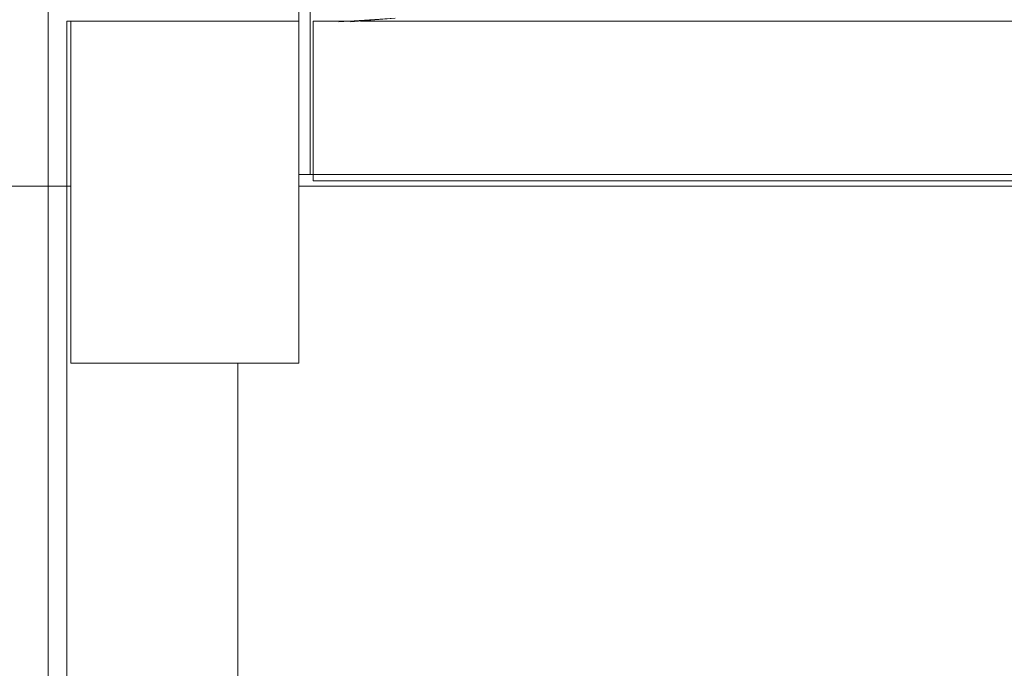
# Model space of a CAD drawing. Header units: millimetres. Extents: x 2 to 902, y -447 to 199.
# Tile 831 of 1056: x 28.58 to 30.31, y 180.08 to 181.22. Entities that reach past the tile are written whole.
import ezdxf

# ---------------------------------------------------------------- set-up
doc = ezdxf.new("R2010")
doc.units = ezdxf.units.MM
doc.header["$MEASUREMENT"] = 0
for name, color, linetype, lineweight in [('IFC-Elemento de mobília-Contorno', 152, 'Continuous', 5), ('IFC-Laje-Contorno', 134, 'Continuous', 5), ('IFC-Parede padrão-Contorno', 44, 'Continuous', 5), ('IFC-Parede-Contorno', 42, 'Continuous', 5), ('IFC-Pilar-Contorno', 83, 'Continuous', 5), ('IFC-Viga-Contorno', 66, 'Continuous', 5)]:
    doc.layers.add(name, color=color, linetype=linetype, lineweight=lineweight)

msp = doc.modelspace()

# ---------------------------------------------------------------- linework, layer by layer
at = {"layer": 'IFC-Elemento de mobília-Contorno', "color": 7, "lineweight": 5}
for p in [(29.139, 181.2131), (29.139, 181.2131), (29.159, 181.2131), (29.159, 181.2131)]:
    msp.add_line(p, (29.2375, 181.2194), dxfattribs=at)
at = {"layer": 'IFC-Laje-Contorno', "color": 7, "lineweight": 5}
for p, q in [((18.7361, 180.9252), (28.6683, 180.9252)), ((28.6287, 180.9252), (28.6683, 180.9252)), ((29.0683, 180.9252), (35.8771, 180.9252)), ((29.0683, 180.9252), (35.8771, 180.9252))]:
    msp.add_line(p, q, dxfattribs=at)
at = {"layer": 'IFC-Parede padrão-Contorno', "color": 7, "lineweight": 5}
for p, q in [((29.0683, 181.1702), (29.0683, 181.3052)), ((29.0883, 181.0802), (29.0883, 181.3052)), ((29.0883, 180.9452), (29.0883, 181.0802)), ((29.0683, 180.9452), (33.2709, 180.9452)), ((29.0683, 180.9252), (31.6745, 180.9252))]:
    msp.add_line(p, q, dxfattribs=at)
at = {"layer": 'IFC-Parede-Contorno', "color": 7, "lineweight": 5}
msp.add_line((28.6287, 176.0787), (28.6287, 181.2852), dxfattribs=at)
at = {"layer": 'IFC-Pilar-Contorno', "color": 7, "lineweight": 5}
for p, q in [((28.6683, 180.8115), (28.6683, 181.2145)), ((28.6683, 181.2145), (28.7147, 181.2145)), ((28.6683, 181.2145), (28.9369, 181.2145)), ((28.6683, 181.1449), (28.6683, 181.2145)), ((28.7147, 181.2145), (28.7997, 181.2145)), ((28.7997, 181.2145), (29.0683, 181.2145)), ((28.9369, 181.2145), (29.0219, 181.2145)), ((29.0219, 181.2145), (29.0683, 181.2145)), ((29.0683, 181.087), (29.0683, 181.2145)), ((29.0683, 180.8115), (29.0683, 181.2145)), ((28.6683, 181.0174), (28.6683, 181.1449)), ((29.0683, 181.0174), (29.0683, 181.087)), ((28.6683, 180.6145), (28.6683, 181.0174)), ((29.0683, 180.6145), (29.0683, 181.0174)), ((28.6683, 180.684), (28.6683, 180.8115)), ((29.0683, 180.742), (29.0683, 180.8115)), ((29.0683, 180.6145), (29.0683, 180.742)), ((28.6683, 180.6145), (28.6683, 180.684)), ((28.6683, 180.6145), (28.9369, 180.6145)), ((28.6683, 180.6145), (28.7533, 180.6145)), ((28.7533, 180.6145), (28.7997, 180.6145)), ((28.7997, 180.6145), (29.0683, 180.6145)), ((28.9369, 180.6145), (29.0219, 180.6145)), ((29.0219, 180.6145), (29.0683, 180.6145))]:
    msp.add_line(p, q, dxfattribs=at)
at = {"layer": 'IFC-Viga-Contorno', "color": 7, "lineweight": 5}
for p, q in [((28.6616, 181.2145), (28.6683, 181.2145)), ((28.6616, 179.9252), (28.6616, 181.2145)), ((28.6616, 179.9252), (28.6616, 181.2145)), ((28.6616, 181.2145), (28.6683, 181.2145)), ((28.6683, 180.6145), (28.6683, 181.2145)), ((28.6683, 181.2145), (28.6683, 181.2145)), ((29.0937, 180.9345), (29.0937, 181.2145)), ((29.0937, 181.2145), (29.1611, 181.2145)), ((29.0937, 180.9452), (29.0937, 181.2145)), ((29.0937, 181.2145), (29.1611, 181.2145)), ((29.1766, 181.2145), (30.7108, 181.2145)), ((29.1766, 181.2145), (30.7108, 181.2145)), ((29.0937, 180.9345), (35.8771, 180.9345)), ((28.9616, 179.9252), (28.9616, 180.6145)), ((28.9616, 179.9252), (28.9616, 180.6145))]:
    msp.add_line(p, q, dxfattribs=at)

doc.saveas('drawing.dxf')
